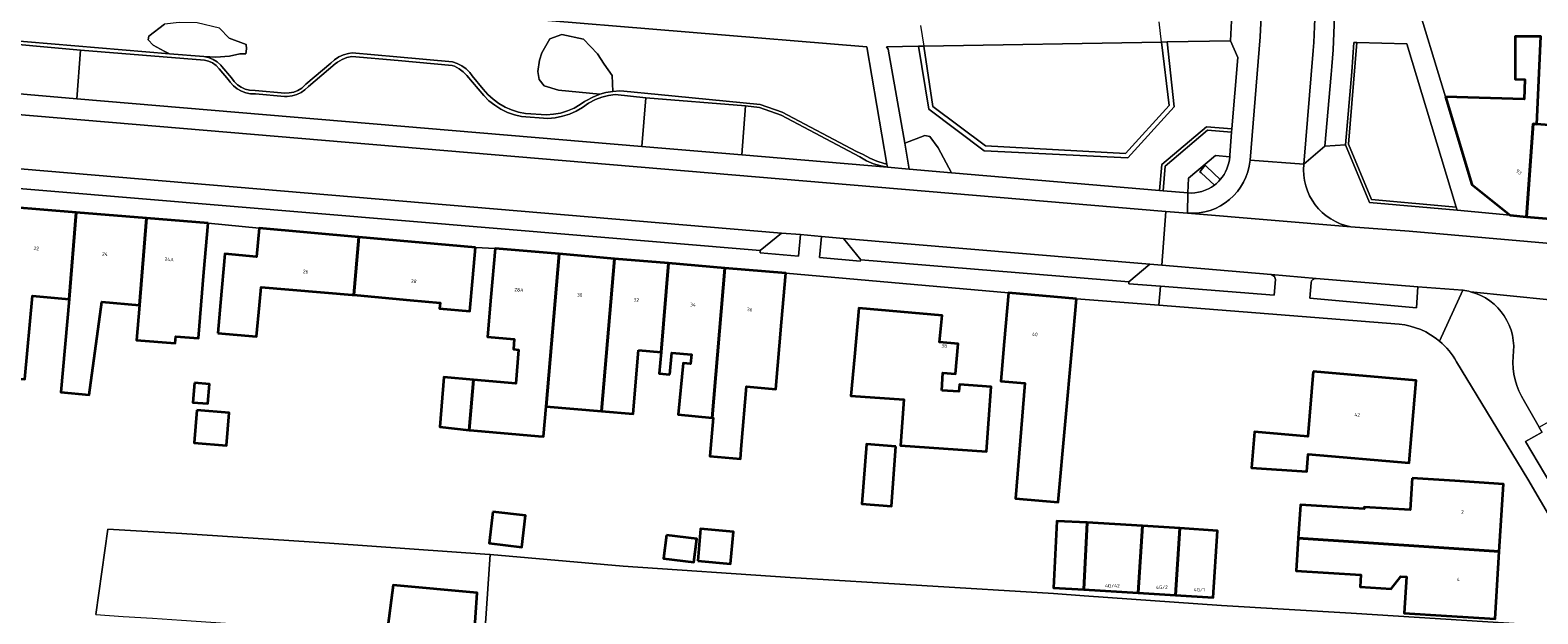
# Model space of a CAD drawing. Header units: metres. Extents: x 197700 to 204338, y 317132 to 325229.
# Tile 639 of 656: x 203062 to 203216, y 318646 to 318706. Entities that reach past the tile are written whole.
import ezdxf
from ezdxf.enums import TextEntityAlignment as Align

# ---------------------------------------------------------------- set-up
doc = ezdxf.new("R2010")
doc.units = ezdxf.units.M
for name, color, linetype, lineweight in [('B-WE-GR-BEPLANTING_CULTUUR_BODEMBEDEKKER-GV', 90, 'Continuous', 18), ('B-WE-GR-BEPLANTING_CULTUUR_HEESTERS-GV', 90, 'Continuous', 18), ('B-WE-GR-BEPLANTING_CULTUUR_ROOS-GV', 90, 'Continuous', 18), ('B-WE-GR-BEPLANTING_CULTUUR_VASTE PLANTENVAK-GV', 90, 'Continuous', 18), ('B-WE-IE-TERREINAFSCHEIDING_KUNSTMATIG_HEKWERK-G', 20, 'IE-TERREINAFSCHEIDING-KUNSTMATIG', 18), ('B-WE-OG-BEBOUWING-GV', 7, 'Continuous', 35), ('B-WE-OG-BEBOUWING-T18', 10, 'Continuous', 18), ('B-WE-OG-TERREIN_CULTUURSCHEIDING-GV', 7, 'Continuous', 18), ('B-WE-OG-TERREIN_ERF-GV', 7, 'Continuous', 18), ('B-WE-VH-VERHARDING_ASFALT-GV', 252, 'Continuous', 18), ('B-WE-VH-VERHARDING_BETONSTRAATSTEEN-GV', 252, 'Continuous', 18), ('B-WE-VH-VERHARDING_GESLOTEN-GV', 252, 'Continuous', 18), ('B-WE-VH-VERHARDING_OPEN-GV', 252, 'Continuous', 18), ('B-WE-VH-VERHARDING_TEGEL-GV', 252, 'Continuous', 18)]:
    doc.layers.add(name, color=color, linetype=linetype, lineweight=lineweight)
doc.styles.add('NLCS-ISO-M200-T18', font='NLCS-ISO.ttf', dxfattribs={"height": 0.36})
doc.linetypes.add('IE-TERREINAFSCHEIDING-KUNSTMATIG', pattern='A,4,[82,NLCS.SHX,S=0.75,R=90,X=0,Y=0],4,-2', length=10)

msp = doc.modelspace()

# ---------------------------------------------------------------- linework, layer by layer
at = {"layer": 'B-WE-GR-BEPLANTING_CULTUUR_BODEMBEDEKKER-GV'}
for points in [[(203177.556, 318689.553), (203177.782, 318692.226), (203182.334, 318696.071), (203184.94, 318695.852), (203185.535, 318703.127), (203184.791, 318704.839), (203178.326, 318704.728), (203179.06, 318698.091), (203174.307, 318692.889), (203159.641, 318693.624), (203153.985, 318697.85), (203152.926, 318704.293), (203149.659, 318704.237), (203149.843, 318704), (203151.519, 318694.392), (203153.579, 318695.17), (203154.071, 318695.075), (203154.929, 318693.915), (203156.29, 318691.369)], [(203197.689, 318704.682), (203196.838, 318694.285), (203199.191, 318688.619), (203207.854, 318687.868), (203202.808, 318704.543)]]:
    msp.add_lwpolyline(points, close=True, dxfattribs=at)
for points in [[(203184.714, 318693.011), (203183.272, 318693.132), (203180.523, 318690.81), (203180.443, 318689.306)], [(203183.16, 318690.11), (203181.79, 318691.37), (203181.664, 318691.478), (203182.222, 318692.129), (203182.348, 318692.021), (203183.753, 318690.667)], [(203216.62, 318664.872), (203214.938, 318663.903), (203217.522, 318659.572)]]:
    msp.add_lwpolyline(points, dxfattribs=at)
for points in [[(203183.753, 318690.667, 0.1635421), (203184.714, 318693.011)], [(203180.443, 318689.306, 0.1841309), (203183.16, 318690.11)]]:
    msp.add_lwpolyline(points, format="xyb", dxfattribs=at)
at = {"layer": 'B-WE-GR-BEPLANTING_CULTUUR_HEESTERS-GV'}
for points in [[(203057.218, 318704.798), (203067.335, 318703.897), (203080.003, 318702.884), (203080.383, 318702.778), (203080.8, 318702.584), (203081.177, 318702.32), (203081.503, 318701.996), (203082.451, 318700.87), (203082.624, 318700.614), (203082.949, 318700.248), (203083.329, 318699.94), (203083.755, 318699.698), (203084.214, 318699.528), (203084.694, 318699.436), (203085.184, 318699.422), (203088.172, 318699.164), (203088.447, 318699.16), (203088.933, 318699.215), (203089.404, 318699.349), (203089.847, 318699.557), (203090.25, 318699.835), (203090.603, 318700.174), (203093.338, 318702.489), (203093.58, 318702.671), (203094.038, 318702.936), (203094.531, 318703.129), (203095.048, 318703.246), (203099.757, 318702.845), (203105.284, 318702.34), (203105.528, 318702.245), (203105.999, 318701.998), (203106.427, 318701.684), (203106.803, 318701.308), (203107.943, 318699.956), (203108.516, 318699.244), (203109.051, 318698.721), (203109.638, 318698.258), (203110.272, 318697.861), (203110.945, 318697.533), (203111.648, 318697.28), (203112.375, 318697.102), (203115.065, 318696.926), (203115.81, 318696.991), (203116.544, 318697.136), (203117.258, 318697.358), (203117.944, 318697.656), (203118.595, 318698.025), (203119.203, 318698.461), (203119.94, 318698.852), (203120.588, 318699.097), (203121.26, 318699.265), (203121.946, 318699.355), (203125.085, 318699.019), (203135.261, 318698.194), (203136.695, 318698.02), (203138.902, 318697.252), (203146.947, 318692.985), (203147.616, 318692.594), (203148.335, 318692.29), (203149.075, 318692.069), (203149.753, 318691.927), (203149.7, 318692.241), (203149.414, 318692.307), (203148.674, 318692.537), (203147.962, 318692.842), (203147.286, 318693.219), (203146.605, 318693.55), (203138.984, 318697.568), (203136.75, 318698.335), (203126.317, 318699.353), (203122.81, 318699.696), (203122.4, 318699.721), (203121.689, 318699.683), (203120.986, 318699.566), (203120.382, 318699.394), (203120.301, 318699.371), (203119.642, 318699.1), (203119.017, 318698.757), (203118.822, 318698.635), (203118.374, 318698.324), (203117.739, 318697.967), (203117.068, 318697.681), (203116.37, 318697.471), (203115.653, 318697.338), (203114.926, 318697.285), (203112.772, 318697.418), (203112.057, 318697.56), (203111.362, 318697.78), (203110.695, 318698.075), (203110.064, 318698.441), (203109.478, 318698.874), (203108.942, 318699.369), (203108.464, 318699.919), (203107.324, 318701.272), (203107.08, 318701.593), (203106.707, 318701.968), (203106.282, 318702.282), (203105.814, 318702.529), (203105.315, 318702.702), (203099.629, 318703.226), (203095.08, 318703.617), (203094.708, 318703.561), (203094.2, 318703.416), (203093.719, 318703.195), (203093.277, 318702.905), (203092.885, 318702.551), (203090.341, 318700.406), (203089.924, 318700.025), (203089.532, 318699.785), (203089.104, 318699.617), (203088.653, 318699.526), (203088.193, 318699.513), (203085.165, 318699.771), (203084.599, 318699.802), (203084.153, 318699.914), (203083.733, 318700.102), (203083.352, 318700.359), (203083.021, 318700.679), (203082.751, 318701.051), (203081.771, 318702.221), (203081.643, 318702.364), (203081.276, 318702.688), (203080.862, 318702.949), (203080.411, 318703.138), (203079.935, 318703.252), (203076.429, 318703.533), (203052.209, 318705.563)], [(203193.03, 318680.123), (203192.89, 318678.551), (203203.806, 318677.577), (203203.928, 318679.721), (203193.558, 318680.582)]]:
    msp.add_lwpolyline(points, dxfattribs=at)
for points in [[(203178.326, 318704.728), (203177.765, 318704.718), (203178.531, 318698.234), (203174.056, 318693.344), (203159.756, 318694.112), (203154.397, 318698.126), (203153.454, 318704.302), (203152.926, 318704.293), (203153.985, 318697.85), (203159.641, 318693.624), (203174.307, 318692.889), (203179.06, 318698.091)], [(203207.948, 318687.559), (203207.854, 318687.868), (203199.191, 318688.619), (203196.838, 318694.285), (203197.689, 318704.682), (203197.389, 318704.69), (203197.197, 318701.694), (203196.533, 318694.237), (203198.984, 318688.336)], [(203184.94, 318695.852), (203182.334, 318696.071), (203177.782, 318692.226), (203177.556, 318689.553), (203177.905, 318689.523), (203178.119, 318692.052), (203182.449, 318695.71), (203184.911, 318695.503)], [(203136.737, 318683.413), (203136.743, 318683.197), (203140.679, 318682.864), (203140.888, 318685.045), (203138.92, 318685.187)], [(203145.257, 318684.662), (203143.018, 318684.87), (203142.797, 318682.699), (203146.96, 318682.332), (203147.02, 318682.486)], [(203174.428, 318680.215), (203174.405, 318680.023), (203177.642, 318679.77), (203189.275, 318678.863), (203189.39, 318680.476), (203189.293, 318680.783), (203188.946, 318680.981), (203177.772, 318681.94), (203176.547, 318682.036)]]:
    msp.add_lwpolyline(points, close=True, dxfattribs=at)
msp.add_lwpolyline([(203193.558, 318680.582, 0.411987), (203193.03, 318680.123)], format="xyb", dxfattribs=at)
at = {"layer": 'B-WE-GR-BEPLANTING_CULTUUR_ROOS-GV'}
for points in [[(203076.429, 318703.533), (203079.935, 318703.252), (203081.158, 318703.177), (203082.556, 318703.273), (203083.591, 318703.505), (203084.195, 318703.521), (203084.274, 318704.03), (203084.243, 318704.475), (203082.495, 318705.107), (203081.508, 318706.149), (203079.233, 318706.697), (203077.396, 318706.725), (203075.888, 318706.533), (203074.296, 318705.33), (203074.233, 318704.961), (203074.729, 318704.397), (203075.867, 318703.78)], [(203120.382, 318699.394), (203120.986, 318699.566), (203121.689, 318699.683), (203121.646, 318701.298), (203120.823, 318702.477), (203120.138, 318703.519), (203118.712, 318705), (203116.492, 318705.48), (203115.272, 318705.041), (203114.436, 318703.615), (203114.217, 318702.861), (203114.052, 318701.709), (203114.162, 318700.886), (203114.683, 318700.256), (203116.135, 318699.79)], [(203156.29, 318691.369), (203154.929, 318693.915), (203154.071, 318695.075), (203153.579, 318695.17), (203151.519, 318694.392), (203151.982, 318691.737)], [(203184.911, 318695.503), (203182.449, 318695.71), (203178.119, 318692.052), (203177.905, 318689.523), (203180.443, 318689.306), (203180.523, 318690.81), (203183.272, 318693.132), (203184.714, 318693.011), (203184.718, 318693.093), (203184.721, 318693.18)]]:
    msp.add_lwpolyline(points, close=True, dxfattribs=at)
at = {"layer": 'B-WE-GR-BEPLANTING_CULTUUR_VASTE PLANTENVAK-GV'}
for points in [[(203081.508, 318706.149), (203082.495, 318705.107), (203084.243, 318704.475), (203084.274, 318704.03), (203084.195, 318703.521), (203083.591, 318703.505), (203082.556, 318703.273), (203081.158, 318703.177), (203079.935, 318703.252), (203080.411, 318703.138), (203080.862, 318702.949), (203081.276, 318702.688), (203081.643, 318702.364), (203081.771, 318702.221), (203082.751, 318701.051), (203083.021, 318700.679), (203083.352, 318700.359), (203083.733, 318700.102), (203084.153, 318699.914), (203084.599, 318699.802), (203085.165, 318699.771), (203088.193, 318699.513), (203088.653, 318699.526), (203089.104, 318699.617), (203089.532, 318699.785), (203089.924, 318700.025), (203090.341, 318700.406), (203092.885, 318702.551), (203093.277, 318702.905), (203093.719, 318703.195), (203094.2, 318703.416), (203094.708, 318703.561), (203095.08, 318703.617), (203099.629, 318703.226), (203105.315, 318702.702), (203105.814, 318702.529), (203106.282, 318702.282), (203106.707, 318701.968), (203107.08, 318701.593), (203107.324, 318701.272), (203108.464, 318699.919), (203108.942, 318699.369), (203109.478, 318698.874), (203110.064, 318698.441), (203110.695, 318698.075), (203111.362, 318697.78), (203112.057, 318697.56), (203112.772, 318697.418), (203114.926, 318697.285), (203115.653, 318697.338), (203116.37, 318697.471), (203117.068, 318697.681), (203117.739, 318697.967), (203118.374, 318698.324), (203118.822, 318698.635), (203119.017, 318698.757), (203119.642, 318699.1), (203120.301, 318699.371), (203120.382, 318699.394), (203116.135, 318699.79), (203114.683, 318700.256), (203114.162, 318700.886), (203114.052, 318701.709), (203114.217, 318702.861), (203114.436, 318703.615), (203115.272, 318705.041), (203116.492, 318705.48), (203118.712, 318705), (203120.138, 318703.519), (203120.823, 318702.477), (203121.646, 318701.298), (203121.689, 318699.683), (203122.4, 318699.721), (203122.81, 318699.696), (203126.317, 318699.353), (203136.75, 318698.335), (203138.984, 318697.568), (203146.605, 318693.55), (203147.286, 318693.219), (203147.962, 318692.842), (203148.674, 318692.537), (203149.414, 318692.307), (203149.7, 318692.241), (203147.662, 318704.245), (203111.341, 318707.243)], [(203052.209, 318705.563), (203076.429, 318703.533), (203075.867, 318703.78), (203074.729, 318704.397), (203074.233, 318704.961), (203074.296, 318705.33), (203075.888, 318706.533)]]:
    msp.add_lwpolyline(points, dxfattribs=at)
at = {"layer": 'B-WE-IE-TERREINAFSCHEIDING_KUNSTMATIG_HEKWERK-G'}
for points in [[(203177.765, 318704.719), (203177.52, 318706.788)], [(203153.133, 318706.404), (203153.454, 318704.302)], [(203177.765, 318704.718), (203178.531, 318698.234), (203174.056, 318693.344), (203159.756, 318694.112), (203154.397, 318698.126), (203153.454, 318704.302)]]:
    msp.add_lwpolyline(points, dxfattribs=at)
at = {"layer": 'B-WE-OG-BEBOUWING-GV'}
for points in [[(203206.775, 318699.129), (203209.463, 318690.169), (203213.375, 318687.023), (203215.044, 318686.881), (203215.722, 318696.378), (203216.079, 318696.346), (203216.489, 318705.276), (203213.888, 318705.272), (203213.892, 318700.916), (203214.862, 318700.887), (203214.802, 318698.888)], [(203216.079, 318696.346), (203215.722, 318696.378), (203215.044, 318686.881), (203220.768, 318686.396), (203221.323, 318695.472), (203221.284, 318701.274), (203221.695, 318701.252), (203221.687, 318703.56), (203218.493, 318703.674), (203218.255, 318697.009), (203219.069, 318696.98), (203219.037, 318696.085)], [(203066.886, 318687.323), (203060.275, 318687.863), (203058.991, 318673.203), (203058.757, 318670.534), (203061.645, 318670.276), (203062.405, 318678.799), (203066.158, 318678.464)], [(203066.886, 318687.323), (203066.158, 318678.464), (203065.31, 318668.948), (203068.191, 318668.691), (203069.506, 318678.171), (203073.334, 318677.83), (203074.071, 318686.728)], [(203080.349, 318686.208), (203074.071, 318686.728), (203073.334, 318677.83), (203073.04, 318674.282), (203076.998, 318673.954), (203077.056, 318674.657), (203079.378, 318674.465), (203079.937, 318681.225)], [(203081.35, 318674.997), (203085.316, 318674.626), (203085.617, 318677.839), (203085.774, 318679.693), (203095.086, 318678.903), (203095.245, 318678.888), (203095.747, 318684.803), (203085.569, 318685.711), (203085.309, 318682.793), (203082.072, 318683.081), (203081.627, 318678.101)], [(203107.674, 318683.738), (203095.747, 318684.803), (203095.245, 318678.888), (203095.571, 318678.857), (203100.986, 318678.35), (203104.054, 318678.063), (203104.003, 318677.518), (203107.092, 318677.229), (203107.398, 318680.65)], [(203116.218, 318683.07), (203109.672, 318683.628), (203109.247, 318678.646), (203108.901, 318674.594), (203111.63, 318674.357), (203111.543, 318673.335), (203112.081, 318673.289), (203111.788, 318669.845), (203107.469, 318670.213), (203107.015, 318665.068), (203107.491, 318665.027), (203114.103, 318664.464), (203114.628, 318664.419), (203114.89, 318667.497)], [(203120.531, 318667.016), (203121.859, 318682.589), (203116.218, 318683.07), (203114.89, 318667.497)], [(203124.328, 318673.253), (203126.622, 318673.057), (203127.396, 318682.116), (203121.859, 318682.589), (203120.531, 318667.016), (203123.776, 318666.739)], [(203127.523, 318670.744), (203127.743, 318672.984), (203129.741, 318672.789), (203129.649, 318671.853), (203128.895, 318671.927), (203128.381, 318666.675), (203131.854, 318666.335), (203133.159, 318681.624), (203127.396, 318682.116), (203126.622, 318673.057), (203126.434, 318670.851)], [(203134.856, 318663.554), (203135.365, 318669.529), (203138.364, 318669.273), (203138.948, 318676.112), (203139.373, 318681.094), (203133.159, 318681.624), (203131.854, 318666.335), (203131.945, 318666.327), (203131.611, 318662.407), (203134.735, 318662.141)], [(203169.054, 318678.502), (203162.128, 318679.117), (203161.685, 318674.137), (203161.323, 318670.067), (203163.786, 318669.866), (203162.827, 318658.097), (203167.206, 318657.723), (203168.611, 318673.521)], [(203155.294, 318669.119), (203155.421, 318670.916), (203156.719, 318670.825), (203156.988, 318673.903), (203155.08, 318674.068), (203155.352, 318676.788), (203146.815, 318677.544), (203146.374, 318672.563), (203146.021, 318668.578), (203151.423, 318668.195), (203151.091, 318663.518), (203159.887, 318662.894), (203160.355, 318669.491), (203157.106, 318669.722), (203157.056, 318669.014)], [(203078.962, 318669.907), (203078.793, 318667.913), (203080.33, 318667.782), (203080.499, 318669.777)], [(203107.469, 318670.213), (203104.444, 318670.47), (203104.015, 318665.415), (203107.015, 318665.068)], [(203193.254, 318671.054), (203192.682, 318664.439), (203187.262, 318664.907), (203186.942, 318661.211), (203192.595, 318660.865), (203192.746, 318662.628), (203203.049, 318661.746), (203203.768, 318670.144)], [(203079.211, 318667.121), (203078.929, 318663.789), (203082.242, 318663.508), (203082.525, 318666.84)], [(203150.622, 318663.42), (203147.602, 318663.646), (203147.145, 318657.544), (203150.165, 318657.318)], [(203203.361, 318660.176), (203203.159, 318656.925), (203198.469, 318657.216), (203198.459, 318657.052), (203191.933, 318657.457), (203191.72, 318654.024), (203212.26, 318652.693), (203212.689, 318659.566), (203207.7, 318659.892)], [(203109.452, 318656.745), (203109.07, 318653.528), (203112.408, 318653.132), (203112.79, 318656.349)], [(203127.177, 318654.336), (203126.891, 318651.965), (203129.984, 318651.591), (203130.27, 318653.962)], [(203130.368, 318651.712), (203133.728, 318651.406), (203134.027, 318654.692), (203130.667, 318654.998)], [(203169.821, 318648.796), (203170.156, 318655.625), (203167.053, 318655.777), (203166.719, 318648.983)], [(203175.807, 318655.292), (203170.156, 318655.625), (203169.821, 318648.796), (203175.368, 318648.462)], [(203175.368, 318648.462), (203179.194, 318648.216), (203179.634, 318655.046), (203175.807, 318655.292)], [(203179.194, 318648.216), (203183.021, 318647.969), (203183.46, 318654.8), (203179.634, 318655.046)], [(203212.26, 318652.693), (203191.72, 318654.024), (203191.514, 318650.711), (203198.129, 318650.3), (203198.053, 318649.071), (203201.21, 318648.875), (203202.195, 318650.136), (203202.772, 318650.1), (203202.541, 318646.378), (203206.87, 318646.107), (203211.829, 318645.797)], [(203098.615, 318644.28), (203098.043, 318637.866), (203106.955, 318637.28), (203106.982, 318637.484), (203107.511, 318643.413), (203107.843, 318648.463), (203099.262, 318649.233)]]:
    msp.add_lwpolyline(points, close=True, dxfattribs=at)
at = {"layer": 'B-WE-OG-TERREIN_CULTUURSCHEIDING-GV'}
for points in [[(203124.674, 318694.061), (203125.085, 318699.019), (203121.946, 318699.355), (203121.26, 318699.265), (203120.588, 318699.097), (203119.94, 318698.852), (203119.203, 318698.461), (203118.595, 318698.025), (203117.944, 318697.656), (203117.258, 318697.358), (203116.544, 318697.136), (203115.81, 318696.991), (203115.065, 318696.926), (203112.375, 318697.102), (203111.648, 318697.28), (203110.945, 318697.533), (203110.272, 318697.861), (203109.638, 318698.258), (203109.051, 318698.721), (203108.516, 318699.244), (203107.943, 318699.956), (203106.803, 318701.308), (203106.427, 318701.684), (203105.999, 318701.998), (203105.528, 318702.245), (203105.284, 318702.34), (203099.757, 318702.845), (203095.048, 318703.246), (203094.531, 318703.129), (203094.038, 318702.936), (203093.58, 318702.671), (203093.338, 318702.489), (203090.603, 318700.174), (203090.25, 318699.835), (203089.847, 318699.557), (203089.404, 318699.349), (203088.933, 318699.215), (203088.447, 318699.16), (203088.172, 318699.164), (203085.184, 318699.422), (203084.694, 318699.436), (203084.214, 318699.528), (203083.755, 318699.698), (203083.329, 318699.94), (203082.949, 318700.248), (203082.624, 318700.614), (203082.451, 318700.87), (203081.503, 318701.996), (203081.177, 318702.32), (203080.8, 318702.584), (203080.383, 318702.778), (203080.003, 318702.884), (203067.335, 318703.897), (203066.95, 318698.922)], [(203153.454, 318704.302), (203154.397, 318698.126), (203159.756, 318694.112), (203174.056, 318693.344), (203178.531, 318698.234), (203177.765, 318704.718)], [(203135.261, 318698.194), (203134.886, 318693.197), (203149.753, 318691.927), (203149.075, 318692.069), (203148.335, 318692.29), (203147.616, 318692.594), (203146.947, 318692.985), (203138.902, 318697.252), (203136.695, 318698.02)]]:
    msp.add_lwpolyline(points, close=True, dxfattribs=at)
at = {"layer": 'B-WE-OG-TERREIN_ERF-GV'}
for points in [[(203217.968, 318725.042), (203209.008, 318722.274), (203209.994, 318719.083), (203210.047, 318718.91), (203213.642, 318720.021), (203214.563, 318717.04), (203214.862, 318717.132), (203216.053, 318713.576), (203208.314, 318711.222), (203203.53, 318709.769), (203206.775, 318699.129), (203214.802, 318698.888), (203214.862, 318700.887), (203213.892, 318700.916), (203213.888, 318705.272), (203216.489, 318705.276), (203216.079, 318696.346), (203219.037, 318696.085)], [(203202.022, 318675.893), (203177.493, 318677.834), (203169.054, 318678.502), (203168.611, 318673.521), (203167.206, 318657.723), (203162.827, 318658.097), (203163.786, 318669.866), (203161.323, 318670.067), (203161.685, 318674.137), (203162.128, 318679.117), (203139.373, 318681.094), (203138.948, 318676.112), (203138.364, 318669.273), (203135.365, 318669.529), (203134.856, 318663.554), (203134.735, 318662.141), (203131.611, 318662.407), (203131.945, 318666.327), (203131.854, 318666.335), (203128.381, 318666.675), (203128.895, 318671.927), (203129.649, 318671.853), (203129.741, 318672.789), (203127.743, 318672.984), (203127.523, 318670.744), (203126.434, 318670.851), (203126.622, 318673.057), (203124.328, 318673.253), (203123.776, 318666.739), (203120.531, 318667.016), (203114.89, 318667.497), (203114.628, 318664.419), (203114.103, 318664.464), (203107.491, 318665.027), (203107.015, 318665.068), (203104.015, 318665.415), (203104.444, 318670.47), (203107.469, 318670.213), (203111.788, 318669.845), (203112.081, 318673.289), (203111.543, 318673.335), (203111.63, 318674.357), (203108.901, 318674.594), (203109.247, 318678.646), (203109.672, 318683.628), (203107.674, 318683.738), (203107.398, 318680.65), (203107.092, 318677.229), (203104.003, 318677.518), (203104.054, 318678.063), (203100.986, 318678.35), (203095.571, 318678.857), (203095.245, 318678.888), (203095.086, 318678.903), (203085.774, 318679.693), (203085.617, 318677.839), (203085.316, 318674.626), (203081.35, 318674.997), (203081.627, 318678.101), (203082.072, 318683.081), (203085.309, 318682.793), (203085.569, 318685.711), (203080.349, 318686.208), (203079.937, 318681.225), (203079.378, 318674.465), (203077.056, 318674.657), (203076.998, 318673.954), (203073.04, 318674.282), (203073.334, 318677.83), (203069.506, 318678.171), (203068.191, 318668.691), (203065.31, 318668.948), (203066.158, 318678.464), (203062.405, 318678.799), (203061.645, 318670.276)], [(203223.518, 318645.816), (203215.183, 318660.061), (203207.896, 318672.058)], [(203068.877, 318646.234), (203070.128, 318654.963), (203077.664, 318654.512), (203092.743, 318653.523), (203109.113, 318652.37), (203109.18, 318652.364), (203122.757, 318651.165), (203139.821, 318650.023), (203166.719, 318648.395), (203169.858, 318648.133), (203183.868, 318647.155), (203197.114, 318646.394), (203215.36, 318645.22)]]:
    msp.add_lwpolyline(points, dxfattribs=at)
for points in [[(203146.374, 318672.563), (203146.815, 318677.544), (203155.352, 318676.788), (203155.08, 318674.068), (203156.988, 318673.903), (203156.719, 318670.825), (203155.421, 318670.916), (203155.294, 318669.119), (203157.056, 318669.014), (203157.106, 318669.722), (203160.355, 318669.491), (203159.887, 318662.894), (203151.091, 318663.518), (203151.423, 318668.195), (203146.021, 318668.578)], [(203078.962, 318669.907), (203080.499, 318669.777), (203080.33, 318667.782), (203078.793, 318667.913)], [(203193.254, 318671.054), (203203.768, 318670.144), (203203.049, 318661.746), (203192.746, 318662.628), (203192.595, 318660.865), (203186.942, 318661.211), (203187.262, 318664.907), (203192.682, 318664.439)], [(203079.211, 318667.121), (203082.525, 318666.84), (203082.242, 318663.508), (203078.929, 318663.789)], [(203147.602, 318663.646), (203150.622, 318663.42), (203150.165, 318657.318), (203147.145, 318657.544)], [(203191.72, 318654.024), (203191.933, 318657.457), (203198.459, 318657.052), (203198.469, 318657.216), (203203.159, 318656.925), (203203.361, 318660.176), (203207.7, 318659.892), (203212.689, 318659.566), (203212.26, 318652.693), (203211.829, 318645.797), (203206.87, 318646.107), (203202.541, 318646.378), (203202.772, 318650.1), (203202.195, 318650.136), (203201.21, 318648.875), (203198.053, 318649.071), (203198.129, 318650.3), (203191.514, 318650.711)], [(203109.07, 318653.528), (203109.452, 318656.745), (203112.79, 318656.349), (203112.408, 318653.132)], [(203127.177, 318654.336), (203130.27, 318653.962), (203129.984, 318651.591), (203126.891, 318651.965)], [(203130.368, 318651.712), (203130.667, 318654.998), (203134.027, 318654.692), (203133.728, 318651.406)], [(203175.807, 318655.292), (203179.634, 318655.046), (203183.46, 318654.8), (203183.021, 318647.969), (203179.194, 318648.216), (203175.368, 318648.462), (203169.821, 318648.796), (203166.719, 318648.983), (203167.053, 318655.777), (203170.156, 318655.625)]]:
    msp.add_lwpolyline(points, close=True, dxfattribs=at)
for points in [[(203206.164, 318674.157, 0.1525072), (203202.022, 318675.893)], [(203207.896, 318672.058, 0.0911378), (203206.164, 318674.157)]]:
    msp.add_lwpolyline(points, format="xyb", dxfattribs=at)
at = {"layer": 'B-WE-VH-VERHARDING_ASFALT-GV'}
msp.add_lwpolyline([(203187.023, 318725.293), (203187.942, 318714.254), (203187.954, 318708.037), (203187.835, 318705.25), (203186.797, 318692.648), (203192.288, 318692.248), (203193.249, 318703.866)], dxfattribs=at)
msp.add_lwpolyline([(203193.249, 318703.866, 0.0332912), (203193.318, 318716.812)], format="xyb", dxfattribs=at)
msp.add_lwpolyline([(203177.772, 318681.94), (203178.199, 318687.412), (203043.146, 318698.804), (203042.682, 318693.322), (203043.147, 318693.282), (203044.187, 318693.194), (203138.92, 318685.187), (203140.888, 318685.045), (203143.018, 318684.87), (203145.257, 318684.662), (203176.547, 318682.036)], close=True, dxfattribs=at)
at = {"layer": 'B-WE-VH-VERHARDING_BETONSTRAATSTEEN-GV'}
for points in [[(203193.318, 318716.812, -0.0332912), (203193.249, 318703.866)], [(203195.086, 318701.389, 0.0307607), (203195.4, 318714.975)], [(203186.797, 318692.648, -0.4103053), (203180.39, 318687.248)], [(203197.102, 318685.845, -0.3900483), (203192.288, 318692.248)], [(203208.556, 318679.359, -0.0335984), (203209.319, 318679.213)], [(203209.319, 318679.213, -0.3861195), (203213.657, 318672.583)], [(203213.657, 318672.583, 0.1593954), (203214.821, 318668.015)]]:
    msp.add_lwpolyline(points, format="xyb", dxfattribs=at)
for points in [[(203193.249, 318703.866), (203192.288, 318692.248), (203194.45, 318694.095), (203195.086, 318701.389)], [(203192.288, 318692.248), (203186.797, 318692.648)], [(203197.102, 318685.845), (203180.39, 318687.248), (203178.199, 318687.412), (203177.772, 318681.94), (203188.946, 318680.981), (203193.558, 318680.582), (203203.928, 318679.721), (203208.543, 318679.36), (203208.556, 318679.359)], [(203180.39, 318687.248), (203197.102, 318685.845)], [(203225.606, 318677.887), (203226.721, 318677.803), (203228.561, 318677.665), (203229.105, 318683.11), (203227.226, 318683.275), (203203.049, 318685.394), (203197.102, 318685.845)], [(203224.408, 318677.917), (203217.425, 318678.381), (203209.319, 318679.213)], [(203209.319, 318679.213), (203217.425, 318678.381), (203224.408, 318677.917)], [(203214.821, 318668.015), (203216.336, 318665.368), (203220.524, 318667.747), (203220.539, 318667.755), (203219.971, 318668.734)]]:
    msp.add_lwpolyline(points, dxfattribs=at)
for points in [[(203044.187, 318693.194), (203045.932, 318691.005), (203136.737, 318683.413), (203138.92, 318685.187)], [(203176.547, 318682.036), (203145.257, 318684.662), (203147.02, 318682.486), (203174.428, 318680.215)]]:
    msp.add_lwpolyline(points, close=True, dxfattribs=at)
at = {"layer": 'B-WE-VH-VERHARDING_GESLOTEN-GV'}
msp.add_lwpolyline([(203215.36, 318645.22), (203197.114, 318646.394), (203183.868, 318647.155), (203169.858, 318648.133), (203166.719, 318648.395), (203139.821, 318650.023), (203122.757, 318651.165), (203109.18, 318652.364), (203108.551, 318643.345)], dxfattribs=at)
at = {"layer": 'B-WE-VH-VERHARDING_OPEN-GV'}
for points in [[(203111.341, 318707.243), (203147.662, 318704.245), (203149.7, 318692.241), (203149.753, 318691.927), (203151.982, 318691.737), (203151.519, 318694.392), (203149.843, 318704), (203149.659, 318704.237), (203152.926, 318704.293), (203153.454, 318704.302), (203177.765, 318704.718), (203178.326, 318704.728), (203184.791, 318704.839), (203184.895, 318706.904)], [(203183.753, 318690.667), (203182.348, 318692.021), (203182.222, 318692.129), (203181.664, 318691.478), (203181.79, 318691.37)], [(203181.79, 318691.37), (203183.16, 318690.11)]]:
    msp.add_lwpolyline(points, dxfattribs=at)
msp.add_lwpolyline([(203183.16, 318690.11, 0.0521772), (203183.753, 318690.667)], format="xyb", dxfattribs=at)
msp.add_lwpolyline([(203080.649, 318645.461), (203083.643, 318645.264), (203086.637, 318645.067), (203089.632, 318644.87), (203092.627, 318644.674), (203095.621, 318644.477), (203098.615, 318644.28), (203099.262, 318649.233), (203107.843, 318648.463), (203107.511, 318643.413), (203108.551, 318643.345), (203109.18, 318652.364), (203109.113, 318652.37), (203092.743, 318653.523), (203077.664, 318654.512), (203070.128, 318654.963), (203068.877, 318646.234), (203071.666, 318646.051), (203074.66, 318645.854), (203077.654, 318645.658)], close=True, dxfattribs=at)
at = {"layer": 'B-WE-VH-VERHARDING_TEGEL-GV'}
for points in [[(203186.797, 318692.648), (203187.835, 318705.25), (203187.954, 318708.037), (203187.942, 318714.254), (203187.023, 318725.293)], [(203195.086, 318701.389), (203194.45, 318694.095), (203196.533, 318694.237), (203197.197, 318701.694), (203197.389, 318704.69), (203197.689, 318704.682), (203202.808, 318704.543), (203207.854, 318687.868), (203207.948, 318687.559), (203213.375, 318687.023), (203209.463, 318690.169), (203206.775, 318699.129), (203203.53, 318709.769), (203202.594, 318712.849), (203202.173, 318713.363), (203201.819, 318714.517), (203201.885, 318715.14), (203201.584, 318716.167)], [(203185.023, 318709.437), (203184.895, 318706.904), (203184.791, 318704.839), (203185.535, 318703.127), (203184.94, 318695.852), (203184.911, 318695.503), (203184.721, 318693.18), (203184.718, 318693.093), (203184.714, 318693.011)], [(203140.888, 318685.045), (203140.679, 318682.864), (203136.743, 318683.197), (203136.737, 318683.413), (203045.932, 318691.005), (203044.187, 318693.194), (203043.147, 318693.282), (203043.022, 318691.748), (203041.722, 318691.853), (203041.846, 318693.392), (203039.665, 318693.575)], [(203229.265, 318685.632), (203226.835, 318685.855), (203224.33, 318686.084), (203223.736, 318685.861), (203222.492, 318685.979), (203221.953, 318686.296), (203220.768, 318686.396), (203215.044, 318686.881), (203213.375, 318687.023), (203207.948, 318687.559), (203198.984, 318688.336), (203196.533, 318694.237), (203194.45, 318694.095), (203192.288, 318692.248)], [(203180.443, 318689.306), (203180.39, 318687.248)], [(203060.275, 318687.863), (203066.886, 318687.323), (203074.071, 318686.728), (203080.349, 318686.208), (203085.569, 318685.711), (203095.747, 318684.803), (203107.674, 318683.738), (203109.672, 318683.628), (203116.218, 318683.07), (203121.859, 318682.589), (203127.396, 318682.116), (203133.159, 318681.624), (203139.373, 318681.094), (203162.128, 318679.117), (203169.054, 318678.502), (203177.493, 318677.834), (203177.642, 318679.77), (203174.405, 318680.023), (203174.428, 318680.215), (203147.02, 318682.486), (203146.96, 318682.332), (203142.797, 318682.699), (203143.018, 318684.87), (203140.888, 318685.045)], [(203197.102, 318685.845), (203203.049, 318685.394), (203227.226, 318683.275), (203229.105, 318683.11), (203229.356, 318685.624), (203229.265, 318685.632)], [(203193.558, 318680.582), (203188.946, 318680.981), (203189.293, 318680.783), (203189.39, 318680.476), (203189.275, 318678.863), (203177.642, 318679.77), (203177.493, 318677.834), (203202.022, 318675.893)], [(203206.164, 318674.157), (203208.543, 318679.36), (203203.928, 318679.721), (203203.806, 318677.577), (203192.89, 318678.551), (203193.03, 318680.123)], [(203208.556, 318679.359), (203208.543, 318679.36), (203206.164, 318674.157)], [(203207.896, 318672.058), (203215.183, 318660.061), (203223.518, 318645.816), (203226.316, 318641.033), (203245.462, 318608.311), (203248.017, 318604.032)], [(203222.941, 318650.103), (203217.522, 318659.572), (203214.938, 318663.903), (203216.62, 318664.872), (203216.336, 318665.368), (203214.821, 318668.015)]]:
    msp.add_lwpolyline(points, dxfattribs=at)
for points in [[(203195.4, 318714.975, -0.0307607), (203195.086, 318701.389)], [(203184.714, 318693.011, -0.1635421), (203183.753, 318690.667)], [(203180.39, 318687.248, 0.4103053), (203186.797, 318692.648)], [(203192.288, 318692.248, 0.3900483), (203197.102, 318685.845)], [(203183.16, 318690.11, -0.1841309), (203180.443, 318689.306)], [(203183.753, 318690.667, -0.0521772), (203183.16, 318690.11)], [(203193.03, 318680.123, -0.411987), (203193.558, 318680.582)], [(203209.319, 318679.213, 0.0335984), (203208.556, 318679.359)], [(203213.657, 318672.583, 0.3861195), (203209.319, 318679.213)], [(203202.022, 318675.893, -0.1525072), (203206.164, 318674.157)], [(203206.164, 318674.157, -0.0911378), (203207.896, 318672.058)], [(203214.821, 318668.015, -0.1593954), (203213.657, 318672.583)]]:
    msp.add_lwpolyline(points, format="xyb", dxfattribs=at)
for points in [[(203066.95, 318698.922), (203067.335, 318703.897), (203057.218, 318704.798), (203056.776, 318699.795)], [(203043.321, 318700.933), (203043.146, 318698.804), (203178.199, 318687.412), (203180.39, 318687.248), (203180.443, 318689.306), (203177.905, 318689.523), (203177.556, 318689.553), (203156.29, 318691.369), (203151.982, 318691.737), (203149.753, 318691.927), (203134.886, 318693.197), (203124.674, 318694.061), (203066.95, 318698.922), (203056.776, 318699.795)], [(203125.085, 318699.019), (203124.674, 318694.061), (203134.886, 318693.197), (203135.261, 318698.194)]]:
    msp.add_lwpolyline(points, close=True, dxfattribs=at)

# ---------------------------------------------------------------- texts
at = {"layer": 'B-WE-OG-BEBOUWING-T18', "style": 'NLCS-ISO-M200-T18'}
for s, rotation, p in [('93', 321.2, (203214.254, 318691.449)), ('22', 355.4, (203062.805, 318683.643)), ('24', 355.3, (203069.816, 318683.067)), ('24A', 355.3, (203076.388, 318682.522)), ('26', 354.9, (203090.326, 318681.271)), ('28', 354.9, (203101.372, 318680.285)), ('28A', 355.2, (203112.114, 318679.405)), ('30', 355.2, (203118.317, 318678.877)), ('32', 355.2, (203124.106, 318678.382)), ('34', 355.2, (203129.894, 318677.888)), ('36', 355.2, (203135.69, 318677.394)), ('40', 355, (203164.817, 318674.863)), ('42', 355.1, (203197.746, 318666.65)), ('2', 356.5, (203208.504, 318656.723)), ('4', 356.5, (203208.074, 318649.839))]:
    msp.add_text(s, height=0.36, rotation=rotation, dxfattribs=at).set_placement(p, align=Align.MIDDLE)
for s, p in [('38', (203155.557, 318673.677)), ('4G/42', (203172.736, 318649.182)), ('4G/2', (203177.789, 318649.031)), ('4G/1', (203181.616, 318648.784))]:
    msp.add_text(s, height=0.36, dxfattribs=at).set_placement(p, align=Align.MIDDLE)

doc.saveas('drawing.dxf')
